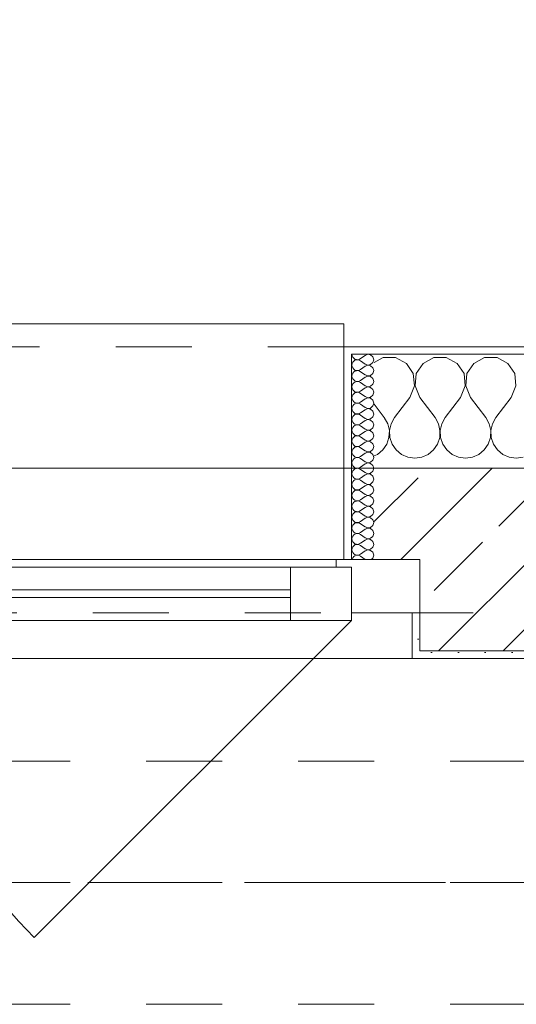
# Model space of a CAD drawing. Header units: metres. Extents: x -3.6 to 90.7, y -11.1 to 18.
# Tile 298 of 656: x 24.614 to 25.267, y 12.99 to 14.285. Entities that reach past the tile are written whole.
import ezdxf

# ---------------------------------------------------------------- set-up
doc = ezdxf.new("R2010")
doc.units = ezdxf.units.M
doc.header["$MEASUREMENT"] = 0
for name, pattern in [('Achse', [0.2, 0.1, -0.05, 0, -0.05]), ('Strichlinie doppelt', [0.546806, 0.264583, -0.105833, 0.070556, -0.105833]), ('Strichlinie eng', [0.115, 0.075, -0.04]), ('Untersicht', [0.1, 0.075, -0.025])]:
    doc.linetypes.add(name, pattern=pattern)
for name, color, linetype in [('152 - Bemaßung_ Beschriftung.Ausbau', 7, 'Continuous'), ('451 - Universal.Achsen Raster', 7, 'Continuous'), ('603 - Struktur.Bodenplatte_ Decke Roh', 7, 'Continuous'), ('604 - Struktur.Wand Aussen', 7, 'Continuous'), ('608 - Struktur.Träger', 7, 'Continuous'), ('650 - Abdeckung.Fußboden Aufbau', 7, 'Continuous'), ('Neubau_653 - Abdeckung.TB Verkofferung', 7, 'Continuous')]:
    doc.layers.add(name, color=color, linetype=linetype)
doc.styles.add('ERSTELLTER_STIL_2', font='txt')
doc.dimstyles.new('ERSTELLTER_STIL__3', dxfattribs={"dimtxt": 0.1, "dimasz": 0.0532, "dimexe": 0.18, "dimexo": 0.0625, "dimgap": 0, "dimtad": 1, "dimtih": 1, "dimtoh": 1, "dimzin": 0, "dimdsep": 46, "dimtxsty": 'ERSTELLTER_STIL_2', "dimblk": 'ARROWHEAD_2', "dimblk1": 'ARROWHEAD_2', "dimblk2": 'ARROWHEAD_2', "dimcen": 0.09, "dimse1": 1, "dimse2": 1, "dimclrd": 7, "dimclre": 7, "dimclrt": 7, "dimazin": 0, "dimtfac": 1, "dimtdec": 4, "dimtmove": 0, "dimatfit": 3, "dimfxl": 1, "dimtolj": 1, "dimtzin": 0, "dimarcsym": 0})
pattern_1 = [(0, (0, 0), (0, 0.08660254), [0, -0.05]), (0, (0.025, 0.0433), (0, 0.08660254), [0, -0.05])]
pattern_2 = [(45, (0, 0), (-0.01767767, 0.01767767), [0, -0.025])]

# ---------------------------------------------------------------- blocks, each defined once
blk = doc.blocks.new('*X21')
at = {"layer": '604 - Struktur.Wand Aussen', "color": 7, "linetype": 'Continuous', "lineweight": 5}
for p, q in [((25.0919, 13.8407), (25.08, 13.8343)), ((25.1081, 13.8407), (25.0919, 13.8407)), ((25.1224, 13.833), (25.1081, 13.8407)), ((25.1314, 13.8195), (25.1224, 13.833)), ((25.1442, 13.833), (25.1352, 13.8195)), ((25.1585, 13.8407), (25.1442, 13.833)), ((25.1748, 13.8407), (25.1585, 13.8407)), ((25.1891, 13.833), (25.1748, 13.8407)), ((25.1981, 13.8195), (25.1891, 13.833)), ((25.2109, 13.833), (25.2019, 13.8195)), ((25.2252, 13.8407), (25.2109, 13.833)), ((25.2415, 13.8407), (25.2252, 13.8407)), ((25.2558, 13.833), (25.2415, 13.8407)), ((25.2648, 13.8195), (25.2558, 13.833)), ((25.133, 13.8033), (25.1314, 13.8195)), ((25.1352, 13.8195), (25.1337, 13.8033)), ((25.1996, 13.8033), (25.1981, 13.8195)), ((25.2019, 13.8195), (25.2004, 13.8033)), ((25.2663, 13.8033), (25.2648, 13.8195)), ((25.1267, 13.7883), (25.133, 13.8033)), ((25.1337, 13.8033), (25.14, 13.7883)), ((25.1933, 13.7883), (25.1996, 13.8033)), ((25.2004, 13.8033), (25.2067, 13.7883)), ((25.26, 13.7883), (25.2663, 13.8033)), ((25.1267, 13.7883), (25.1067, 13.7617)), ((25.14, 13.7883), (25.16, 13.7617)), ((25.1933, 13.7883), (25.1733, 13.7617)), ((25.2067, 13.7883), (25.2267, 13.7617)), ((25.26, 13.7883), (25.24, 13.7617)), ((25.08, 13.7794), (25.0933, 13.7617)), ((25.0978, 13.7536), (25.0933, 13.7617)), ((25.1067, 13.7617), (25.1022, 13.7536)), ((25.1645, 13.7536), (25.16, 13.7617)), ((25.1733, 13.7617), (25.1689, 13.7536)), ((25.2311, 13.7536), (25.2267, 13.7617)), ((25.24, 13.7617), (25.2355, 13.7536)), ((25.0999, 13.7447), (25.0978, 13.7536)), ((25.0994, 13.7355), (25.0999, 13.7447)), ((25.1022, 13.7536), (25.1001, 13.7447)), ((25.1001, 13.7447), (25.1006, 13.7355)), ((25.1665, 13.7447), (25.1645, 13.7536)), ((25.1661, 13.7355), (25.1665, 13.7447)), ((25.1689, 13.7536), (25.1668, 13.7447)), ((25.1668, 13.7447), (25.1672, 13.7355)), ((25.2332, 13.7447), (25.2311, 13.7536)), ((25.2328, 13.7355), (25.2332, 13.7447)), ((25.2355, 13.7536), (25.2335, 13.7447)), ((25.2335, 13.7447), (25.2339, 13.7355)), ((25.0965, 13.7268), (25.0994, 13.7355)), ((25.1006, 13.7355), (25.1035, 13.7268)), ((25.1631, 13.7268), (25.1661, 13.7355)), ((25.1672, 13.7355), (25.1702, 13.7268)), ((25.2298, 13.7268), (25.2328, 13.7355)), ((25.2339, 13.7355), (25.2369, 13.7268)), ((25.0842, 13.7133), (25.0913, 13.7192)), ((25.0913, 13.7192), (25.0965, 13.7268)), ((25.1035, 13.7268), (25.1087, 13.7192)), ((25.1087, 13.7192), (25.1158, 13.7133)), ((25.1509, 13.7133), (25.1579, 13.7192)), ((25.1579, 13.7192), (25.1631, 13.7268)), ((25.1702, 13.7268), (25.1754, 13.7192)), ((25.1754, 13.7192), (25.1825, 13.7133)), ((25.2175, 13.7133), (25.2246, 13.7192)), ((25.2246, 13.7192), (25.2298, 13.7268)), ((25.2369, 13.7268), (25.2421, 13.7192)), ((25.2421, 13.7192), (25.2491, 13.7133)), ((25.08, 13.7115), (25.0842, 13.7133)), ((25.1158, 13.7133), (25.1242, 13.7096)), ((25.1242, 13.7096), (25.1333, 13.7083)), ((25.1333, 13.7083), (25.1424, 13.7096)), ((25.1424, 13.7096), (25.1509, 13.7133)), ((25.1825, 13.7133), (25.1909, 13.7096)), ((25.1909, 13.7096), (25.2, 13.7083)), ((25.2, 13.7083), (25.2091, 13.7096)), ((25.2091, 13.7096), (25.2175, 13.7133)), ((25.2491, 13.7133), (25.2576, 13.7096)), ((25.2576, 13.7096), (25.2667, 13.7083)), ((25.2667, 13.7083), (25.2758, 13.7096))]:
    blk.add_line(p, q, dxfattribs=at)
blk = doc.blocks.new('*X43')
at = {"layer": '604 - Struktur.Wand Aussen', "color": 7, "linetype": 'Continuous', "lineweight": 5}
for p, q in [((25.0507, 13.845), (25.051, 13.843)), ((25.0715, 13.845), (25.0679, 13.8436)), ((25.0753, 13.8442), (25.0715, 13.845)), ((25.051, 13.8327), (25.0507, 13.8307)), ((25.051, 13.843), (25.0518, 13.8412)), ((25.0518, 13.8345), (25.051, 13.8327)), ((25.0518, 13.8412), (25.053, 13.8397)), ((25.053, 13.836), (25.0518, 13.8345)), ((25.053, 13.8397), (25.0547, 13.8386)), ((25.0547, 13.8371), (25.053, 13.836)), ((25.0547, 13.8386), (25.0565, 13.838)), ((25.0565, 13.8377), (25.0547, 13.8371)), ((25.0565, 13.838), (25.0585, 13.8379)), ((25.0585, 13.8378), (25.0565, 13.8377)), ((25.0585, 13.8379), (25.0604, 13.8383)), ((25.0604, 13.8374), (25.0585, 13.8378)), ((25.0604, 13.8383), (25.0621, 13.8393)), ((25.0621, 13.8364), (25.0604, 13.8374)), ((25.0679, 13.8436), (25.0621, 13.8393)), ((25.0679, 13.8321), (25.0621, 13.8364)), ((25.0679, 13.8321), (25.0715, 13.8307)), ((25.0782, 13.8416), (25.0753, 13.8442)), ((25.0753, 13.8315), (25.0782, 13.8341)), ((25.0793, 13.8379), (25.0782, 13.8416)), ((25.0782, 13.8341), (25.0793, 13.8379)), ((25.0507, 13.8307), (25.051, 13.8288)), ((25.051, 13.8288), (25.0518, 13.827)), ((25.0518, 13.8202), (25.051, 13.8184)), ((25.0518, 13.827), (25.053, 13.8254)), ((25.053, 13.8217), (25.0518, 13.8202)), ((25.053, 13.8254), (25.0547, 13.8243)), ((25.0547, 13.8228), (25.053, 13.8217)), ((25.0547, 13.8243), (25.0565, 13.8237)), ((25.0565, 13.8234), (25.0547, 13.8228)), ((25.0565, 13.8237), (25.0585, 13.8236)), ((25.0585, 13.8235), (25.0565, 13.8234)), ((25.0585, 13.8236), (25.0604, 13.824)), ((25.0604, 13.8231), (25.0585, 13.8235)), ((25.0604, 13.824), (25.0621, 13.825)), ((25.0621, 13.8221), (25.0604, 13.8231)), ((25.0679, 13.8293), (25.0621, 13.825)), ((25.0679, 13.8179), (25.0621, 13.8221)), ((25.0715, 13.8307), (25.0679, 13.8293)), ((25.0715, 13.8307), (25.0753, 13.8315)), ((25.0753, 13.83), (25.0715, 13.8307)), ((25.0782, 13.8273), (25.0753, 13.83)), ((25.0753, 13.8172), (25.0782, 13.8198)), ((25.0793, 13.8236), (25.0782, 13.8273)), ((25.0782, 13.8198), (25.0793, 13.8236)), ((25.051, 13.8184), (25.0507, 13.8164)), ((25.0507, 13.8164), (25.051, 13.8145)), ((25.051, 13.8145), (25.0518, 13.8127)), ((25.0518, 13.8059), (25.051, 13.8041)), ((25.0518, 13.8127), (25.053, 13.8112)), ((25.053, 13.8074), (25.0518, 13.8059)), ((25.053, 13.8112), (25.0547, 13.81)), ((25.0547, 13.8085), (25.053, 13.8074)), ((25.0547, 13.81), (25.0565, 13.8094)), ((25.0565, 13.8092), (25.0547, 13.8085)), ((25.0565, 13.8094), (25.0585, 13.8093)), ((25.0585, 13.8093), (25.0565, 13.8092)), ((25.0585, 13.8093), (25.0604, 13.8098)), ((25.0604, 13.8088), (25.0585, 13.8093)), ((25.0604, 13.8098), (25.0621, 13.8107)), ((25.0621, 13.8079), (25.0604, 13.8088)), ((25.0679, 13.815), (25.0621, 13.8107)), ((25.0679, 13.8036), (25.0621, 13.8079)), ((25.0679, 13.8179), (25.0715, 13.8165)), ((25.0715, 13.8164), (25.0679, 13.815)), ((25.0715, 13.8165), (25.0753, 13.8172)), ((25.0753, 13.8157), (25.0715, 13.8164)), ((25.0782, 13.813), (25.0753, 13.8157)), ((25.0793, 13.8093), (25.0782, 13.813)), ((25.0782, 13.8055), (25.0793, 13.8093)), ((25.051, 13.8041), (25.0507, 13.8021)), ((25.0507, 13.8021), (25.051, 13.8002)), ((25.051, 13.8002), (25.0518, 13.7984)), ((25.0518, 13.7984), (25.053, 13.7969)), ((25.053, 13.7931), (25.0518, 13.7916)), ((25.053, 13.7969), (25.0547, 13.7958)), ((25.0547, 13.7942), (25.053, 13.7931)), ((25.0547, 13.7958), (25.0565, 13.7951)), ((25.0565, 13.7949), (25.0547, 13.7942)), ((25.0565, 13.7951), (25.0585, 13.795)), ((25.0585, 13.795), (25.0565, 13.7949)), ((25.0585, 13.795), (25.0604, 13.7955)), ((25.0604, 13.7945), (25.0585, 13.795)), ((25.0604, 13.7955), (25.0621, 13.7964)), ((25.0621, 13.7936), (25.0604, 13.7945)), ((25.0679, 13.8007), (25.0621, 13.7964)), ((25.0679, 13.7893), (25.0621, 13.7936)), ((25.0679, 13.8036), (25.0715, 13.8022)), ((25.0715, 13.8021), (25.0679, 13.8007)), ((25.0715, 13.8022), (25.0753, 13.8029)), ((25.0753, 13.8014), (25.0715, 13.8021)), ((25.0753, 13.8029), (25.0782, 13.8055)), ((25.0782, 13.7988), (25.0753, 13.8014)), ((25.0793, 13.795), (25.0782, 13.7988)), ((25.0782, 13.7912), (25.0793, 13.795)), ((25.051, 13.7898), (25.0507, 13.7879)), ((25.0507, 13.7879), (25.051, 13.7859)), ((25.0518, 13.7916), (25.051, 13.7898)), ((25.051, 13.7859), (25.0518, 13.7841)), ((25.0518, 13.7841), (25.053, 13.7826)), ((25.053, 13.7826), (25.0547, 13.7815)), ((25.0547, 13.78), (25.053, 13.7788)), ((25.0547, 13.7815), (25.0565, 13.7808)), ((25.0565, 13.7806), (25.0547, 13.78)), ((25.0565, 13.7808), (25.0585, 13.7807)), ((25.0585, 13.7807), (25.0565, 13.7806)), ((25.0585, 13.7807), (25.0604, 13.7812)), ((25.0604, 13.7802), (25.0585, 13.7807)), ((25.0604, 13.7812), (25.0621, 13.7821)), ((25.0621, 13.7793), (25.0604, 13.7802)), ((25.0679, 13.7864), (25.0621, 13.7821)), ((25.0679, 13.7893), (25.0715, 13.7879)), ((25.0715, 13.7878), (25.0679, 13.7864)), ((25.0715, 13.7879), (25.0753, 13.7886)), ((25.0753, 13.7871), (25.0715, 13.7878)), ((25.0753, 13.7886), (25.0782, 13.7912)), ((25.0782, 13.7845), (25.0753, 13.7871)), ((25.0793, 13.7807), (25.0782, 13.7845)), ((25.0782, 13.777), (25.0793, 13.7807)), ((25.051, 13.7755), (25.0507, 13.7736)), ((25.0507, 13.7736), (25.051, 13.7716)), ((25.0518, 13.7773), (25.051, 13.7755)), ((25.051, 13.7716), (25.0518, 13.7698)), ((25.053, 13.7788), (25.0518, 13.7773)), ((25.0518, 13.7698), (25.053, 13.7683)), ((25.053, 13.7683), (25.0547, 13.7672)), ((25.0547, 13.7672), (25.0565, 13.7666)), ((25.0585, 13.7665), (25.0604, 13.7669)), ((25.0604, 13.7669), (25.0621, 13.7679)), ((25.0679, 13.775), (25.0621, 13.7793)), ((25.0679, 13.7721), (25.0621, 13.7679)), ((25.0679, 13.775), (25.0715, 13.7736)), ((25.0715, 13.7735), (25.0679, 13.7721)), ((25.0715, 13.7736), (25.0753, 13.7743)), ((25.0753, 13.7728), (25.0715, 13.7735)), ((25.0753, 13.7743), (25.0782, 13.777)), ((25.0782, 13.7702), (25.0753, 13.7728)), ((25.0793, 13.7664), (25.0782, 13.7702)), ((25.051, 13.7612), (25.0507, 13.7593)), ((25.0507, 13.7593), (25.051, 13.7573)), ((25.0518, 13.763), (25.051, 13.7612)), ((25.051, 13.7573), (25.0518, 13.7555)), ((25.053, 13.7646), (25.0518, 13.763)), ((25.0518, 13.7555), (25.053, 13.754)), ((25.0547, 13.7657), (25.053, 13.7646)), ((25.053, 13.754), (25.0547, 13.7529)), ((25.0565, 13.7663), (25.0547, 13.7657)), ((25.0565, 13.7666), (25.0585, 13.7665)), ((25.0585, 13.7664), (25.0565, 13.7663)), ((25.0604, 13.766), (25.0585, 13.7664)), ((25.0621, 13.765), (25.0604, 13.766)), ((25.0679, 13.7607), (25.0621, 13.765)), ((25.0679, 13.7579), (25.0621, 13.7536)), ((25.0679, 13.7607), (25.0715, 13.7593)), ((25.0715, 13.7593), (25.0679, 13.7579)), ((25.0715, 13.7593), (25.0753, 13.76)), ((25.0753, 13.7585), (25.0715, 13.7593)), ((25.0753, 13.76), (25.0782, 13.7627)), ((25.0782, 13.7559), (25.0753, 13.7585)), ((25.0782, 13.7627), (25.0793, 13.7664)), ((25.0793, 13.7521), (25.0782, 13.7559)), ((25.051, 13.747), (25.0507, 13.745)), ((25.0507, 13.745), (25.051, 13.743)), ((25.0518, 13.7488), (25.051, 13.747)), ((25.051, 13.743), (25.0518, 13.7412)), ((25.053, 13.7503), (25.0518, 13.7488)), ((25.0518, 13.7412), (25.053, 13.7397)), ((25.0547, 13.7514), (25.053, 13.7503)), ((25.0547, 13.7529), (25.0565, 13.7523)), ((25.0565, 13.752), (25.0547, 13.7514)), ((25.0565, 13.7523), (25.0585, 13.7522)), ((25.0585, 13.7521), (25.0565, 13.752)), ((25.0585, 13.7522), (25.0604, 13.7526)), ((25.0604, 13.7517), (25.0585, 13.7521)), ((25.0604, 13.7526), (25.0621, 13.7536)), ((25.0621, 13.7507), (25.0604, 13.7517)), ((25.0679, 13.7464), (25.0621, 13.7507)), ((25.0679, 13.7436), (25.0621, 13.7393)), ((25.0679, 13.7464), (25.0715, 13.745)), ((25.0715, 13.745), (25.0679, 13.7436)), ((25.0715, 13.745), (25.0753, 13.7458)), ((25.0753, 13.7442), (25.0715, 13.745)), ((25.0753, 13.7458), (25.0782, 13.7484)), ((25.0782, 13.7416), (25.0753, 13.7442)), ((25.0782, 13.7484), (25.0793, 13.7521)), ((25.0793, 13.7379), (25.0782, 13.7416)), ((25.051, 13.7327), (25.0507, 13.7307)), ((25.0507, 13.7307), (25.051, 13.7288)), ((25.0518, 13.7345), (25.051, 13.7327)), ((25.051, 13.7288), (25.0518, 13.727)), ((25.053, 13.736), (25.0518, 13.7345)), ((25.053, 13.7397), (25.0547, 13.7386)), ((25.0547, 13.7371), (25.053, 13.736)), ((25.0547, 13.7386), (25.0565, 13.738)), ((25.0565, 13.7377), (25.0547, 13.7371)), ((25.0565, 13.738), (25.0585, 13.7379)), ((25.0585, 13.7378), (25.0565, 13.7377)), ((25.0585, 13.7379), (25.0604, 13.7383)), ((25.0604, 13.7374), (25.0585, 13.7378)), ((25.0604, 13.7383), (25.0621, 13.7393)), ((25.0621, 13.7364), (25.0604, 13.7374)), ((25.0679, 13.7321), (25.0621, 13.7364)), ((25.0679, 13.7293), (25.0621, 13.725)), ((25.0679, 13.7321), (25.0715, 13.7307)), ((25.0715, 13.7307), (25.0679, 13.7293)), ((25.0715, 13.7307), (25.0753, 13.7315)), ((25.0753, 13.73), (25.0715, 13.7307)), ((25.0753, 13.7315), (25.0782, 13.7341)), ((25.0782, 13.7273), (25.0753, 13.73)), ((25.0782, 13.7341), (25.0793, 13.7379)), ((25.051, 13.7184), (25.0507, 13.7164)), ((25.0507, 13.7164), (25.051, 13.7145)), ((25.0518, 13.7202), (25.051, 13.7184)), ((25.0518, 13.727), (25.053, 13.7254)), ((25.053, 13.7217), (25.0518, 13.7202)), ((25.053, 13.7254), (25.0547, 13.7243)), ((25.0547, 13.7228), (25.053, 13.7217)), ((25.0547, 13.7243), (25.0565, 13.7237)), ((25.0565, 13.7234), (25.0547, 13.7228)), ((25.0565, 13.7237), (25.0585, 13.7236)), ((25.0585, 13.7235), (25.0565, 13.7234)), ((25.0585, 13.7236), (25.0604, 13.724)), ((25.0604, 13.7231), (25.0585, 13.7235)), ((25.0604, 13.724), (25.0621, 13.725)), ((25.0621, 13.7221), (25.0604, 13.7231)), ((25.0679, 13.7179), (25.0621, 13.7221)), ((25.0679, 13.7179), (25.0715, 13.7165)), ((25.0715, 13.7164), (25.0679, 13.715)), ((25.0715, 13.7165), (25.0753, 13.7172)), ((25.0753, 13.7157), (25.0715, 13.7164)), ((25.0753, 13.7172), (25.0782, 13.7198)), ((25.0782, 13.713), (25.0753, 13.7157)), ((25.0793, 13.7236), (25.0782, 13.7273)), ((25.0782, 13.7198), (25.0793, 13.7236)), ((25.051, 13.7041), (25.0507, 13.7021)), ((25.051, 13.7145), (25.0518, 13.7127)), ((25.0518, 13.7059), (25.051, 13.7041)), ((25.0518, 13.7127), (25.053, 13.7112)), ((25.053, 13.7074), (25.0518, 13.7059)), ((25.053, 13.7112), (25.0547, 13.71)), ((25.0547, 13.7085), (25.053, 13.7074)), ((25.0547, 13.71), (25.0565, 13.7094)), ((25.0565, 13.7092), (25.0547, 13.7085)), ((25.0565, 13.7094), (25.0585, 13.7093)), ((25.0585, 13.7093), (25.0565, 13.7092)), ((25.0585, 13.7093), (25.0604, 13.7098)), ((25.0604, 13.7088), (25.0585, 13.7093)), ((25.0604, 13.7098), (25.0621, 13.7107)), ((25.0621, 13.7079), (25.0604, 13.7088)), ((25.0679, 13.715), (25.0621, 13.7107)), ((25.0679, 13.7036), (25.0621, 13.7079)), ((25.0679, 13.7036), (25.0715, 13.7022)), ((25.0715, 13.7022), (25.0753, 13.7029)), ((25.0753, 13.7029), (25.0782, 13.7055)), ((25.0793, 13.7093), (25.0782, 13.713)), ((25.0782, 13.7055), (25.0793, 13.7093)), ((25.0507, 13.7021), (25.051, 13.7002)), ((25.051, 13.6898), (25.0507, 13.6879)), ((25.051, 13.7002), (25.0518, 13.6984)), ((25.0518, 13.6916), (25.051, 13.6898)), ((25.0518, 13.6984), (25.053, 13.6969)), ((25.053, 13.6931), (25.0518, 13.6916)), ((25.053, 13.6969), (25.0547, 13.6958)), ((25.0547, 13.6942), (25.053, 13.6931)), ((25.0547, 13.6958), (25.0565, 13.6951)), ((25.0565, 13.6949), (25.0547, 13.6942)), ((25.0565, 13.6951), (25.0585, 13.695)), ((25.0585, 13.695), (25.0565, 13.6949)), ((25.0585, 13.695), (25.0604, 13.6955)), ((25.0604, 13.6945), (25.0585, 13.695)), ((25.0604, 13.6955), (25.0621, 13.6964)), ((25.0621, 13.6936), (25.0604, 13.6945)), ((25.0679, 13.7007), (25.0621, 13.6964)), ((25.0679, 13.6893), (25.0621, 13.6936)), ((25.0715, 13.7021), (25.0679, 13.7007)), ((25.0679, 13.6893), (25.0715, 13.6879)), ((25.0753, 13.7014), (25.0715, 13.7021)), ((25.0782, 13.6988), (25.0753, 13.7014)), ((25.0753, 13.6886), (25.0782, 13.6912)), ((25.0793, 13.695), (25.0782, 13.6988)), ((25.0782, 13.6912), (25.0793, 13.695)), ((25.0507, 13.6879), (25.051, 13.6859)), ((25.051, 13.6859), (25.0518, 13.6841)), ((25.0518, 13.6773), (25.051, 13.6755)), ((25.0518, 13.6841), (25.053, 13.6826)), ((25.053, 13.6788), (25.0518, 13.6773)), ((25.053, 13.6826), (25.0547, 13.6815)), ((25.0547, 13.68), (25.053, 13.6788)), ((25.0547, 13.6815), (25.0565, 13.6808)), ((25.0565, 13.6806), (25.0547, 13.68)), ((25.0565, 13.6808), (25.0585, 13.6807)), ((25.0585, 13.6807), (25.0565, 13.6806)), ((25.0585, 13.6807), (25.0604, 13.6812)), ((25.0604, 13.6802), (25.0585, 13.6807)), ((25.0604, 13.6812), (25.0621, 13.6821)), ((25.0621, 13.6793), (25.0604, 13.6802)), ((25.0679, 13.6864), (25.0621, 13.6821)), ((25.0679, 13.675), (25.0621, 13.6793)), ((25.0715, 13.6878), (25.0679, 13.6864)), ((25.0715, 13.6879), (25.0753, 13.6886)), ((25.0753, 13.6871), (25.0715, 13.6878)), ((25.0782, 13.6845), (25.0753, 13.6871)), ((25.0753, 13.6743), (25.0782, 13.677)), ((25.0793, 13.6807), (25.0782, 13.6845)), ((25.0782, 13.677), (25.0793, 13.6807)), ((25.051, 13.6755), (25.0507, 13.6736)), ((25.0507, 13.6736), (25.051, 13.6716)), ((25.051, 13.6716), (25.0518, 13.6698)), ((25.0518, 13.6698), (25.053, 13.6683)), ((25.053, 13.6646), (25.0518, 13.663)), ((25.053, 13.6683), (25.0547, 13.6672)), ((25.0547, 13.6657), (25.053, 13.6646)), ((25.0547, 13.6672), (25.0565, 13.6666)), ((25.0565, 13.6663), (25.0547, 13.6657)), ((25.0565, 13.6666), (25.0585, 13.6665)), ((25.0585, 13.6664), (25.0565, 13.6663)), ((25.0585, 13.6665), (25.0604, 13.6669)), ((25.0604, 13.666), (25.0585, 13.6664)), ((25.0604, 13.6669), (25.0621, 13.6679)), ((25.0621, 13.665), (25.0604, 13.666)), ((25.0679, 13.6721), (25.0621, 13.6679)), ((25.0679, 13.6607), (25.0621, 13.665)), ((25.0679, 13.675), (25.0715, 13.6736)), ((25.0715, 13.6735), (25.0679, 13.6721)), ((25.0715, 13.6736), (25.0753, 13.6743)), ((25.0753, 13.6728), (25.0715, 13.6735)), ((25.0782, 13.6702), (25.0753, 13.6728)), ((25.0793, 13.6664), (25.0782, 13.6702)), ((25.0782, 13.6627), (25.0793, 13.6664)), ((25.051, 13.6612), (25.0507, 13.6593)), ((25.0507, 13.6593), (25.051, 13.6573)), ((25.0518, 13.663), (25.051, 13.6612)), ((25.051, 13.6573), (25.0518, 13.6555)), ((25.0518, 13.6555), (25.053, 13.654)), ((25.053, 13.654), (25.0547, 13.6529)), ((25.0547, 13.6514), (25.053, 13.6503)), ((25.0547, 13.6529), (25.0565, 13.6523)), ((25.0565, 13.652), (25.0547, 13.6514)), ((25.0565, 13.6523), (25.0585, 13.6522)), ((25.0585, 13.6521), (25.0565, 13.652)), ((25.0585, 13.6522), (25.0604, 13.6526)), ((25.0604, 13.6517), (25.0585, 13.6521)), ((25.0604, 13.6526), (25.0621, 13.6536)), ((25.0621, 13.6507), (25.0604, 13.6517)), ((25.0679, 13.6579), (25.0621, 13.6536)), ((25.0679, 13.6464), (25.0621, 13.6507)), ((25.0679, 13.6607), (25.0715, 13.6593)), ((25.0715, 13.6593), (25.0679, 13.6579)), ((25.0715, 13.6593), (25.0753, 13.66)), ((25.0753, 13.6585), (25.0715, 13.6593)), ((25.0753, 13.66), (25.0782, 13.6627)), ((25.0782, 13.6559), (25.0753, 13.6585)), ((25.0793, 13.6521), (25.0782, 13.6559)), ((25.0782, 13.6484), (25.0793, 13.6521)), ((25.051, 13.647), (25.0507, 13.645)), ((25.0507, 13.645), (25.051, 13.643)), ((25.0518, 13.6488), (25.051, 13.647)), ((25.051, 13.643), (25.0518, 13.6412)), ((25.053, 13.6503), (25.0518, 13.6488)), ((25.0518, 13.6412), (25.053, 13.6397)), ((25.053, 13.6397), (25.0547, 13.6386)), ((25.0547, 13.6386), (25.0565, 13.638)), ((25.0565, 13.6377), (25.0547, 13.6371)), ((25.0565, 13.638), (25.0585, 13.6379)), ((25.0585, 13.6378), (25.0565, 13.6377)), ((25.0585, 13.6379), (25.0604, 13.6383)), ((25.0604, 13.6374), (25.0585, 13.6378)), ((25.0604, 13.6383), (25.0621, 13.6393)), ((25.0679, 13.6436), (25.0621, 13.6393)), ((25.0679, 13.6464), (25.0715, 13.645)), ((25.0715, 13.645), (25.0679, 13.6436)), ((25.0715, 13.645), (25.0753, 13.6458)), ((25.0753, 13.6442), (25.0715, 13.645)), ((25.0753, 13.6458), (25.0782, 13.6484)), ((25.0782, 13.6416), (25.0753, 13.6442)), ((25.0793, 13.6379), (25.0782, 13.6416)), ((25.0782, 13.6341), (25.0793, 13.6379)), ((25.051, 13.6327), (25.0507, 13.6307)), ((25.0507, 13.6307), (25.051, 13.6288)), ((25.0518, 13.6345), (25.051, 13.6327)), ((25.051, 13.6288), (25.0518, 13.627)), ((25.053, 13.636), (25.0518, 13.6345)), ((25.0518, 13.627), (25.053, 13.6254)), ((25.0547, 13.6371), (25.053, 13.636)), ((25.053, 13.6254), (25.0547, 13.6243)), ((25.0621, 13.6364), (25.0604, 13.6374)), ((25.0604, 13.624), (25.0621, 13.625)), ((25.0679, 13.6321), (25.0621, 13.6364)), ((25.0679, 13.6293), (25.0621, 13.625)), ((25.0679, 13.6321), (25.0715, 13.6307)), ((25.0715, 13.6307), (25.0679, 13.6293)), ((25.0715, 13.6307), (25.0753, 13.6315)), ((25.0753, 13.63), (25.0715, 13.6307)), ((25.0753, 13.6315), (25.0782, 13.6341)), ((25.0782, 13.6273), (25.0753, 13.63)), ((25.0793, 13.6236), (25.0782, 13.6273)), ((25.051, 13.6184), (25.0507, 13.6164)), ((25.0507, 13.6164), (25.051, 13.6145)), ((25.0518, 13.6202), (25.051, 13.6184)), ((25.051, 13.6145), (25.0518, 13.6127)), ((25.053, 13.6217), (25.0518, 13.6202)), ((25.0518, 13.6127), (25.053, 13.6112)), ((25.0547, 13.6228), (25.053, 13.6217)), ((25.0547, 13.6243), (25.0565, 13.6237)), ((25.0565, 13.6234), (25.0547, 13.6228)), ((25.0565, 13.6237), (25.0585, 13.6236)), ((25.0585, 13.6235), (25.0565, 13.6234)), ((25.0585, 13.6236), (25.0604, 13.624)), ((25.0604, 13.6231), (25.0585, 13.6235)), ((25.0621, 13.6221), (25.0604, 13.6231)), ((25.0679, 13.6179), (25.0621, 13.6221)), ((25.0679, 13.615), (25.0621, 13.6107)), ((25.0679, 13.6179), (25.0715, 13.6165)), ((25.0715, 13.6164), (25.0679, 13.615)), ((25.0715, 13.6165), (25.0753, 13.6172)), ((25.0753, 13.6157), (25.0715, 13.6164)), ((25.0753, 13.6172), (25.0782, 13.6198)), ((25.0782, 13.613), (25.0753, 13.6157)), ((25.0782, 13.6198), (25.0793, 13.6236)), ((25.0793, 13.6093), (25.0782, 13.613)), ((25.051, 13.6041), (25.0507, 13.6021)), ((25.0507, 13.6021), (25.051, 13.6002)), ((25.0518, 13.6059), (25.051, 13.6041)), ((25.051, 13.6002), (25.0518, 13.5984)), ((25.053, 13.6074), (25.0518, 13.6059)), ((25.053, 13.6112), (25.0547, 13.61)), ((25.0547, 13.6085), (25.053, 13.6074)), ((25.0547, 13.61), (25.0565, 13.6094)), ((25.0565, 13.6092), (25.0547, 13.6085)), ((25.0565, 13.6094), (25.0585, 13.6093)), ((25.0585, 13.6093), (25.0565, 13.6092)), ((25.0585, 13.6093), (25.0604, 13.6098)), ((25.0604, 13.6088), (25.0585, 13.6093)), ((25.0604, 13.6098), (25.0621, 13.6107)), ((25.0621, 13.6079), (25.0604, 13.6088)), ((25.0679, 13.6036), (25.0621, 13.6079)), ((25.0679, 13.6007), (25.0621, 13.5964)), ((25.0679, 13.6036), (25.0715, 13.6022)), ((25.0715, 13.6021), (25.0679, 13.6007)), ((25.0715, 13.6022), (25.0753, 13.6029)), ((25.0753, 13.6014), (25.0715, 13.6021)), ((25.0753, 13.6029), (25.0782, 13.6055)), ((25.0782, 13.5988), (25.0753, 13.6014)), ((25.0782, 13.6055), (25.0793, 13.6093)), ((25.0793, 13.595), (25.0782, 13.5988)), ((25.051, 13.5898), (25.0507, 13.5879)), ((25.0507, 13.5879), (25.051, 13.5859)), ((25.0518, 13.5916), (25.051, 13.5898)), ((25.051, 13.5859), (25.0518, 13.5841)), ((25.0518, 13.5984), (25.053, 13.5969)), ((25.053, 13.5931), (25.0518, 13.5916)), ((25.053, 13.5969), (25.0547, 13.5958)), ((25.0547, 13.5942), (25.053, 13.5931)), ((25.0547, 13.5958), (25.0565, 13.5951)), ((25.0565, 13.5949), (25.0547, 13.5942)), ((25.0565, 13.5951), (25.0585, 13.595)), ((25.0585, 13.595), (25.0565, 13.5949)), ((25.0585, 13.595), (25.0604, 13.5955)), ((25.0604, 13.5945), (25.0585, 13.595)), ((25.0604, 13.5955), (25.0621, 13.5964)), ((25.0621, 13.5936), (25.0604, 13.5945)), ((25.0679, 13.5893), (25.0621, 13.5936)), ((25.0679, 13.5864), (25.0621, 13.5821)), ((25.0679, 13.5893), (25.0715, 13.5879)), ((25.0715, 13.5878), (25.0679, 13.5864)), ((25.0715, 13.5879), (25.0753, 13.5886)), ((25.0753, 13.5871), (25.0715, 13.5878)), ((25.0753, 13.5886), (25.0782, 13.5912)), ((25.0782, 13.5845), (25.0753, 13.5871)), ((25.0782, 13.5912), (25.0793, 13.595)), ((25.051, 13.5755), (25.0509, 13.575)), ((25.0518, 13.5773), (25.051, 13.5755)), ((25.0518, 13.5841), (25.053, 13.5826)), ((25.053, 13.5788), (25.0518, 13.5773)), ((25.053, 13.5826), (25.0547, 13.5815)), ((25.0547, 13.58), (25.053, 13.5788)), ((25.0547, 13.5815), (25.0565, 13.5808)), ((25.0565, 13.5806), (25.0547, 13.58)), ((25.0565, 13.5808), (25.0585, 13.5807)), ((25.0585, 13.5807), (25.0565, 13.5806)), ((25.0585, 13.5807), (25.0604, 13.5812)), ((25.0604, 13.5802), (25.0585, 13.5807)), ((25.0604, 13.5812), (25.0621, 13.5821)), ((25.0621, 13.5793), (25.0604, 13.5802)), ((25.0679, 13.575), (25.0621, 13.5793)), ((25.0761, 13.575), (25.0782, 13.577)), ((25.0793, 13.5807), (25.0782, 13.5845)), ((25.0782, 13.577), (25.0793, 13.5807))]:
    blk.add_line(p, q, dxfattribs=at)
blk = doc.blocks.new('*D225')
at = {"layer": '152 - Bemaßung_ Beschriftung.Ausbau', "color": 7, "linetype": 'Continuous', "lineweight": 5}
for p, q in [((22.74, 14.8025), (22.74, 14.9075)), ((25.14, 14.8025), (25.14, 14.9075)), ((22.7602, 14.89), (22.7198, 14.82)), ((25.1602, 14.89), (25.1198, 14.82)), ((22.74, 14.855), (25.14, 14.855))]:
    blk.add_line(p, q, dxfattribs=at)
at = {"layer": '152 - Bemaßung_ Beschriftung.Ausbau', "color": 7, "lineweight": 5, "char_height": 0.1, "attachment_point": 7, "style": 'ERSTELLTER_STIL_2'}
for s, insert in [('\\A1;{\\pql;\\fArial|b0|i0|c0|p38;2,40}', (23.807, 14.875)), ('\\A1;{\\pql;\\fArial|b0|i0|c0|p38;2,01}', (23.807, 14.735))]:
    blk.add_mtext(s, dxfattribs=dict(at, insert=insert))
blk = doc.blocks.new('ARROWHEAD_2')
at = {"color": 0, "linetype": 'Continuous', "lineweight": 0}
for p, q in [((-0.378, -0.655), (0.378, 0.655)), ((0, 0), (-1, 0))]:
    blk.add_line(p, q, dxfattribs=at)
blk = doc.blocks.new('*D226')
at = {"layer": '152 - Bemaßung_ Beschriftung.Ausbau', "color": 7, "linetype": 'Continuous', "lineweight": 5}
for p, q in [((25.14, 14.8025), (25.14, 14.9075)), ((26.34, 14.8025), (26.34, 14.9075)), ((25.1602, 14.89), (25.1198, 14.82)), ((26.3602, 14.89), (26.3198, 14.82)), ((25.14, 14.855), (26.34, 14.855))]:
    blk.add_line(p, q, dxfattribs=at)
at = {"layer": '152 - Bemaßung_ Beschriftung.Ausbau', "color": 7, "lineweight": 5, "insert": (25.607, 14.875), "char_height": 0.1, "attachment_point": 7, "style": 'ERSTELLTER_STIL_2'}
blk.add_mtext('\\A1;{\\pql;\\fArial|b0|i0|c0|p38;1,20}', dxfattribs=at)
blk = doc.blocks.new('*D262')
at = {"layer": '152 - Bemaßung_ Beschriftung.Ausbau', "color": 7, "linetype": 'Continuous', "lineweight": 5}
for p, q in [((22.2, 15.3025), (22.2, 15.4075)), ((25.65, 15.3025), (25.65, 15.4075)), ((22.2202, 15.39), (22.1798, 15.32)), ((25.6702, 15.39), (25.6298, 15.32)), ((22.2, 15.355), (25.65, 15.355))]:
    blk.add_line(p, q, dxfattribs=at)
at = {"layer": '152 - Bemaßung_ Beschriftung.Ausbau', "color": 7, "lineweight": 5, "char_height": 0.1, "attachment_point": 7, "style": 'ERSTELLTER_STIL_2'}
for s, insert in [('\\A1;{\\pql;\\fArial|b0|i0|c0|p38;3,45}', (23.7161, 15.375)), ('\\A1;{\\pql;\\fArial|b0|i0|c0|p38;15}', (25.478, 15.375))]:
    blk.add_mtext(s, dxfattribs=dict(at, insert=insert))
blk = doc.blocks.new('*D301')
at = {"layer": '152 - Bemaßung_ Beschriftung.Ausbau', "color": 7, "linetype": 'Continuous', "lineweight": 5}
for p, q in [((22.28, 15.8025), (22.28, 15.9075)), ((25.58, 15.8025), (25.58, 15.9075)), ((22.3002, 15.89), (22.2598, 15.82)), ((25.6002, 15.89), (25.5598, 15.82)), ((22.28, 15.855), (25.58, 15.855))]:
    blk.add_line(p, q, dxfattribs=at)
at = {"layer": '152 - Bemaßung_ Beschriftung.Ausbau', "color": 7, "lineweight": 5, "insert": (23.797, 15.875), "char_height": 0.1, "attachment_point": 7, "style": 'ERSTELLTER_STIL_2'}
blk.add_mtext('\\A1;{\\pql;\\fArial|b0|i0|c0|p38;3,30}', dxfattribs=at)

msp = doc.modelspace()

# ---------------------------------------------------------------- hatches: boundary and pattern name
at = {"layer": '604 - Struktur.Wand Aussen', "linetype": 'Continuous', "lineweight": 0, "true_color": 0x000000}
h = msp.add_hatch(dxfattribs=at)
h.set_pattern_fill('Verputz_0001', color=18, style=0, pattern_type=2)
h.set_pattern_definition(pattern_1)
h.paths.add_polyline_path([(25.05, 13.855), (25.04, 13.855), (25.04, 13.575), (25.05, 13.575)])
h = msp.add_hatch(dxfattribs=at)
h.set_pattern_fill('Verputz_0001', color=18, style=0, pattern_type=2)
h.set_pattern_definition(pattern_1)
h.paths.add_polyline_path([(25.05, 13.855), (25.05, 13.845), (26.43, 13.845), (26.43, 13.855)])
h = msp.add_hatch(dxfattribs=at)
h.set_pattern_fill('Beton__Stahlbeton_0001', color=18, style=0, pattern_type=2)
h.set_pattern_definition([(45, (0, 0), (-0.0848528, 0.0848528), []), (45, (-0.04243, 0.04243), (-0.0848528, 0.0848528), [0.09, -0.03])])
h.paths.add_polyline_path([(25.08, 13.695), (25.08, 13.575), (25.14, 13.575), (25.14, 13.505), (25.14, 13.455), (26.34, 13.455), (26.34, 13.505), (26.34, 13.575), (26.4, 13.575), (26.4, 13.695)])
h = msp.add_hatch(dxfattribs=at)
h.set_pattern_fill('Gips_0001', color=18, style=0, pattern_type=2)
h.set_pattern_definition(pattern_2)
h.paths.add_polyline_path([(25.14, 13.445), (25.14, 13.505), (25.13, 13.505), (25.13, 13.445)])
h = msp.add_hatch(dxfattribs=at)
h.set_pattern_fill('Gips_0001', color=18, style=0, pattern_type=2)
h.set_pattern_definition(pattern_2)
h.paths.add_polyline_path([(25.14, 13.445), (25.57, 13.445), (25.57, 13.455), (25.14, 13.455)])

# ---------------------------------------------------------------- linework, layer by layer
at = {"layer": '451 - Universal.Achsen Raster', "color": 160, "linetype": 'Strichlinie doppelt', "lineweight": 9, "true_color": 0x3232ff}
msp.add_line((64.935, 13.15), (-3.175, 13.15), dxfattribs=at)
at = {"layer": '603 - Struktur.Bodenplatte_ Decke Roh', "color": 7, "linetype": 'Continuous', "lineweight": 18, "flags": 128}
msp.add_lwpolyline([(47.48, 13.695), (14.78, 13.695), (14.78, 13.455), (14.78, 13), (14.84, 13), (14.84, 8.585), (13.03, 8.585), (13.03, 8.725), (11.41, 8.725), (11.41, 13), (11.48, 13), (11.48, 13.455), (11.48, 13.695), (-0.015, 13.695), (-0.015, 0.005), (62.275, 0.005)], dxfattribs=at)
at = {"layer": '604 - Struktur.Wand Aussen', "color": 7, "linetype": 'Continuous', "lineweight": 9}
for p, q in [((25.04, 13.885), (22.84, 13.885)), ((25.04, 13.855), (25.04, 13.885)), ((25.05, 13.495), (24.6328, 13.0778)), ((25.13, 13.445), (22.75, 13.445))]:
    msp.add_line(p, q, dxfattribs=at)
at = {"layer": '604 - Struktur.Wand Aussen', "color": 7, "linetype": 'Strichlinie eng', "lineweight": 9}
for p, q in [((25.04, 13.855), (22.84, 13.855)), ((25.13, 13.445), (22.75, 13.445))]:
    msp.add_line(p, q, dxfattribs=at)
at = {"layer": '604 - Struktur.Wand Aussen', "color": 7, "linetype": 'Continuous', "lineweight": 5}
for p, q in [((25.04, 13.855), (25.04, 13.845)), ((25.05, 13.855), (25.04, 13.855)), ((25.04, 13.855), (25.04, 13.845)), ((25.04, 13.845), (25.04, 13.705)), ((25.04, 13.845), (25.04, 13.705)), ((25.08, 13.845), (25.05, 13.845)), ((25.05, 13.575), (25.05, 13.845)), ((25.05, 13.845), (25.05, 13.575)), ((26.4, 13.845), (25.08, 13.845)), ((25.04, 13.705), (25.04, 13.695)), ((25.04, 13.705), (25.04, 13.695)), ((25.04, 13.695), (25.04, 13.575)), ((25.04, 13.695), (25.04, 13.575)), ((25.05, 13.575), (25.04, 13.575)), ((25.05, 13.575), (25.04, 13.575)), ((25.05, 13.575), (25.04, 13.575)), ((25.08, 13.575), (25.05, 13.575)), ((25.08, 13.575), (25.05, 13.575)), ((25.08, 13.575), (25.05, 13.575)), ((25.14, 13.505), (25.13, 13.505)), ((25.13, 13.505), (25.13, 13.455)), ((25.13, 13.505), (25.13, 13.455)), ((25.14, 13.505), (25.13, 13.505)), ((25.14, 13.505), (25.13, 13.505)), ((25.13, 13.455), (25.13, 13.445)), ((25.13, 13.455), (25.13, 13.445)), ((25.14, 13.445), (25.13, 13.445))]:
    msp.add_line(p, q, dxfattribs=at)
at = {"layer": '604 - Struktur.Wand Aussen', "color": 7, "linetype": 'Continuous', "lineweight": 13}
for p, q in [((26.4, 13.695), (25.08, 13.695)), ((24.48, 13.575), (25.03, 13.575)), ((25.03, 13.565), (25.03, 13.575)), ((25.03, 13.575), (25.14, 13.575)), ((25.14, 13.575), (25.08, 13.575)), ((25.14, 13.575), (25.08, 13.575)), ((25.14, 13.575), (25.08, 13.575)), ((25.14, 13.575), (25.14, 13.505)), ((25.14, 13.575), (25.14, 13.505)), ((25.14, 13.575), (25.14, 13.505)), ((24.54, 13.565), (24.97, 13.565)), ((24.97, 13.495), (24.97, 13.565)), ((24.97, 13.565), (25.05, 13.565)), ((25.05, 13.565), (25.03, 13.565)), ((25.05, 13.505), (25.05, 13.565)), ((25.05, 13.565), (25.05, 13.495)), ((24.54, 13.535), (24.97, 13.535)), ((24.97, 13.525), (24.54, 13.525)), ((24.97, 13.495), (24.54, 13.495)), ((25.05, 13.495), (24.97, 13.495)), ((25.14, 13.505), (25.05, 13.505)), ((25.14, 13.455), (25.14, 13.505)), ((25.14, 13.455), (26.34, 13.455))]:
    msp.add_line(p, q, dxfattribs=at)
at = {"layer": '604 - Struktur.Wand Aussen', "color": 7, "linetype": 'Continuous', "lineweight": 5, "flags": 128}
for points in [[(26.43, 13.855), (25.05, 13.855)], [(25.14, 13.445), (25.57, 13.445)]]:
    msp.add_lwpolyline(points, dxfattribs=at)
at = {"layer": '604 - Struktur.Wand Aussen', "color": 7, "linetype": 'Continuous', "lineweight": 9}
msp.add_arc((25.05, 13.495), 0.59, 180, 225, dxfattribs=at)
msp.add_point((25.13, 13.445), dxfattribs=at)
at = {"layer": '608 - Struktur.Träger', "color": 7, "linetype": 'Untersicht', "lineweight": 13}
for p, q in [((14.78, 13.31), (47.48, 13.31)), ((14.78, 12.99), (47.48, 12.99))]:
    msp.add_line(p, q, dxfattribs=at)
at = {"layer": '608 - Struktur.Träger', "color": 7, "linetype": 'Achse', "lineweight": 9}
msp.add_line((14.78, 13.15), (47.48, 13.15), dxfattribs=at)
at = {"layer": '650 - Abdeckung.Fußboden Aufbau', "color": 7, "linetype": 'Continuous', "lineweight": 13, "flags": 128}
msp.add_lwpolyline([(25.57, 8.22), (25.57, 8.51), (25.65, 8.51), (25.65, 12.99), (25.57, 12.99), (25.57, 13.445), (22.29, 13.445), (22.29, 12.99), (22.2, 12.99), (22.2, 8.22)], dxfattribs=at)
at = {"layer": 'Neubau_653 - Abdeckung.TB Verkofferung', "color": 1, "linetype": 'Untersicht', "lineweight": 9}
msp.add_line((15.11, 13.505), (47.24, 13.505), dxfattribs=at)

# ---------------------------------------------------------------- block references
at = {"layer": '604 - Struktur.Wand Aussen', "color": 7, "lineweight": 18}
for name in ['*X43', '*X21']:
    msp.add_blockref(name, (0, 0), dxfattribs=at)

# ---------------------------------------------------------------- dimensions: what is measured, and where the dimension line sits
at = {"layer": '152 - Bemaßung_ Beschriftung.Ausbau', "color": 7, "linetype": 'Continuous', "lineweight": 5}
for base, p1, p2, picture, middle in [((25.58, 15.855), (22.28, 13), (25.58, 13), '*D301', (23.9268, 15.925)), ((25.65, 15.355), (22.2, 10.61), (25.65, 10.75), '*D262', (23.846, 15.425)), ((25.14, 14.855), (22.74, 13.575), (25.14, 13.575), '*D225', (23.9369, 14.925)), ((26.34, 14.855), (25.14, 13.575), (26.34, 13.575), '*D226', (25.7369, 14.925))]:
    dim = msp.add_linear_dim(base=base, p1=p1, p2=p2, dimstyle='ERSTELLTER_STIL__3', dxfattribs=at)
    dim.commit()
    dim.dimension.update_dxf_attribs({"geometry": picture, "text_midpoint": middle, "dimtype": 160})

doc.saveas('drawing.dxf')
